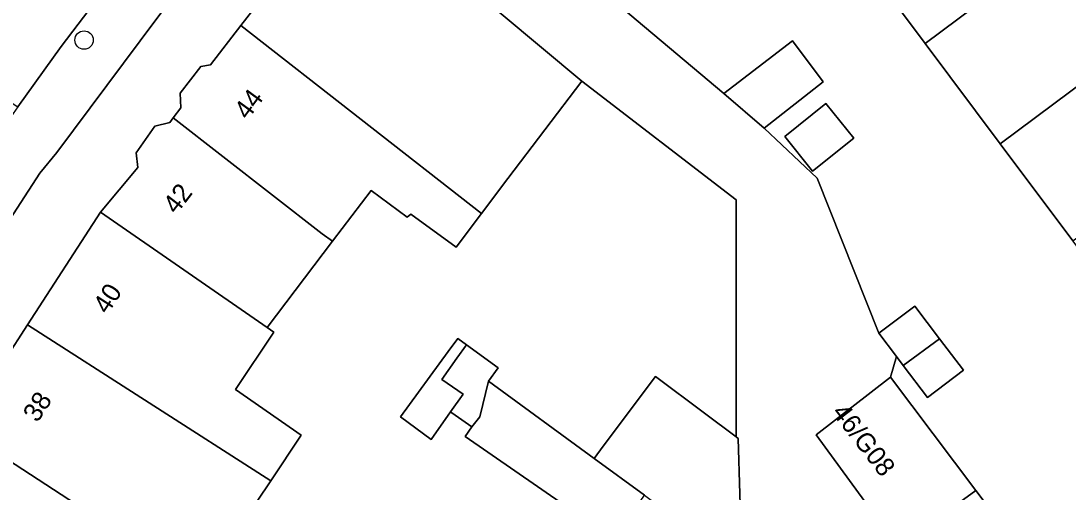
# Model space of a CAD drawing. Extents: x 160349 to 161355, y 381727 to 382854.
# Drawn here: x 161202.8 to 161258.3, y 382454.3 to 382479.3 of the extents above; entities that cross this region are included whole.
import ezdxf

# ---------------------------------------------------------------- set-up
doc = ezdxf.new("R2010")
doc.units = 0
for name, color, linetype in [('IMGEO_Boom', 7, 'Continuous'), ('IMGEO_Erf', 7, 'Continuous'), ('IMGEO_Pand', 7, 'Continuous'), ('IMGEO_Pand_nummerreeks', 7, 'Continuous'), ('IMGEO_Rijbaan_lokaal_open', 7, 'Continuous'), ('IMGEO_Voetpad_open', 7, 'Continuous')]:
    doc.layers.add(name, color=color, linetype=linetype)

msp = doc.modelspace()

# ---------------------------------------------------------------- linework, layer by layer
at = {"layer": 'IMGEO_Boom'}
msp.add_circle((161206.185, 382478.247), 0.489, dxfattribs=at)
at = {"layer": 'IMGEO_Erf'}
for points in [[(161266.555, 382456.939), (161262.614, 382462.206), (161258.576, 382467.602), (161254.729, 382472.744), (161250.75, 382478.062), (161246.694, 382483.483), (161242.549, 382489.024), (161238.481, 382494.461), (161236.931, 382496.532), (161234.335, 382500), (161233.935, 382500.535), (161240.021, 382505.089), (161239.315, 382506.033), (161240.765, 382507.119)], [(161199.627, 382457.63), (161203.191, 382463.142), (161207.051, 382469.11), (161209.033, 382471.486), (161208.95, 382472.266), (161209.936, 382473.678), (161210.725, 382473.88), (161210.905, 382474.12), (161211.302, 382474.652), (161211.28, 382475.432), (161212.365, 382476.835), (161212.875, 382476.926), (161214.497, 382479.027), (161216.27, 382481.324), (161216.278, 382481.924), (161217.434, 382483.337), (161217.973, 382483.439), (161220.174, 382486.375), (161217.079, 382488.697), (161210.047, 382479.381), (161204.735, 382472.289), (161203.847, 382471.179), (161200.028, 382465.315)], [(161232.999, 382481.386), (161240.075, 382475.414), (161243.711, 382478.212), (161245.339, 382476.022), (161242.21, 382473.568), (161245.018, 382470.925), (161248.293, 382462.693), (161250.2, 382464.139), (161251.513, 382462.406), (161252.78, 382460.735), (161250.874, 382459.29), (161249.586, 382460.988), (161249.23, 382461.457), (161248.917, 382460.37), (161253.437, 382454.344), (161255.571, 382451.499)], [(161234.272, 382451.751), (161226.374, 382457.222), (161226.72, 382457.738), (161225.677, 382458.471), (161225.601, 382458.524), (161224.577, 382457.066), (161222.946, 382458.261), (161225.477, 382461.718), (161225.989, 382462.417), (161226.44, 382462.087), (161228.118, 382460.858), (161227.62, 382460.149), (161233.206, 382456.059), (161233.689, 382456.705), (161236.452, 382460.397), (161239.052, 382458.452), (161240.735, 382457.193), (161240.735, 382469.771), (161232.56, 382476.058), (161228.637, 382470.903), (161227.24, 382469.042), (161225.899, 382467.256), (161223.504, 382469.008), (161223.305, 382468.848), (161221.391, 382470.273), (161219.348, 382467.572), (161215.89, 382463), (161216.246, 382462.754), (161214.206, 382459.714), (161217.692, 382457.285), (161216.072, 382454.863), (161214.637, 382452.717)]]:
    msp.add_lwpolyline(points, dxfattribs=at)
msp.add_lwpolyline([(161244.782, 382471.291), (161243.307, 382473.124), (161245.485, 382474.878), (161246.961, 382473.045)], close=True, dxfattribs=at)
at = {"layer": 'IMGEO_Pand'}
for points in [[(161246.694, 382483.483), (161250.75, 382478.062), (161261.065, 382485.775), (161259.029, 382488.495), (161258.89, 382489.658), (161258.051, 382490.78), (161257.193, 382490.903), (161256.986, 382491.18)], [(161214.497, 382479.027), (161227.24, 382469.042), (161228.637, 382470.903), (161232.56, 382476.058), (161228.291, 382479.633), (161224.027, 382483.188), (161220.174, 382486.375), (161217.973, 382483.439), (161217.434, 382483.337), (161216.278, 382481.924), (161216.27, 382481.324)], [(161254.729, 382472.744), (161265.058, 382480.469), (161264.601, 382481.078), (161264.459, 382482.267), (161263.619, 382483.39), (161262.757, 382483.514), (161261.065, 382485.775), (161250.75, 382478.062)], [(161268.903, 382475.328), (161267.047, 382477.808), (161266.915, 382478.913), (161266.175, 382479.902), (161265.155, 382480.339), (161265.058, 382480.469), (161254.729, 382472.744), (161258.576, 382467.602)], [(161219.348, 382467.572), (161221.391, 382470.273), (161223.305, 382468.848), (161223.504, 382469.008), (161225.899, 382467.256), (161227.24, 382469.042), (161214.497, 382479.027), (161212.875, 382476.926), (161212.365, 382476.835), (161211.28, 382475.432), (161211.302, 382474.652), (161210.905, 382474.12), (161218.797, 382467.976)], [(161240.075, 382475.414), (161242.21, 382473.568), (161245.339, 382476.022), (161243.711, 382478.212)], [(161244.782, 382471.291), (161246.961, 382473.045), (161245.485, 382474.878), (161243.307, 382473.124)], [(161219.348, 382467.572), (161218.797, 382467.976), (161210.905, 382474.12), (161210.725, 382473.88), (161209.936, 382473.678), (161208.95, 382472.266), (161209.033, 382471.486), (161207.051, 382469.11), (161215.89, 382463)], [(161216.246, 382462.754), (161215.89, 382463), (161207.051, 382469.11), (161203.191, 382463.142), (161216.072, 382454.863), (161217.692, 382457.285), (161214.206, 382459.714)], [(161250.2, 382464.139), (161248.293, 382462.693), (161249.23, 382461.457), (161249.586, 382460.988), (161251.513, 382462.406)], [(161203.191, 382463.142), (161199.627, 382457.63), (161208.266, 382451.977), (161208.659, 382451.72), (161211.492, 382449.866), (161211.91, 382450.542), (161213.648, 382453.365), (161214.637, 382452.717), (161216.072, 382454.863)], [(161226.261, 382459.464), (161225.147, 382460.247), (161225.942, 382461.378), (161226.44, 382462.087), (161225.989, 382462.417), (161225.477, 382461.718), (161222.946, 382458.261), (161224.577, 382457.066), (161225.601, 382458.524)], [(161249.586, 382460.988), (161250.874, 382459.29), (161252.78, 382460.735), (161251.513, 382462.406)], [(161227.62, 382460.149), (161228.118, 382460.858), (161226.44, 382462.087), (161225.942, 382461.378), (161225.147, 382460.247), (161226.261, 382459.464), (161225.601, 382458.524), (161225.677, 382458.471), (161226.72, 382457.738), (161227.146, 382458.268)], [(161233.206, 382456.059), (161227.62, 382460.149), (161227.146, 382458.268), (161226.72, 382457.738), (161226.374, 382457.222), (161234.272, 382451.751), (161235.879, 382454.102)], [(161239.052, 382458.452), (161236.452, 382460.397), (161233.689, 382456.705), (161233.206, 382456.059), (161235.879, 382454.102), (161236.52, 382453.633), (161240.602, 382450.645), (161240.735, 382450.839), (161241.01, 382451.241), (161240.843, 382457.112), (161240.735, 382457.193)], [(161249.316, 382451.341), (161253.437, 382454.344), (161248.917, 382460.37), (161244.968, 382457.307)], [(161199.627, 382457.63), (161197.607, 382454.506), (161197.036, 382454.795), (161195.029, 382451.387), (161204.591, 382445.954), (161204.733, 382445.873), (161208.346, 382443.82), (161210.452, 382447.24), (161213.037, 382445.649), (161214.444, 382447.934), (161211.492, 382449.866), (161208.659, 382451.72), (161208.266, 382451.977)], [(161255.571, 382451.499), (161253.437, 382454.344), (161249.316, 382451.341), (161247.919, 382450.316), (161250.067, 382447.418)]]:
    msp.add_lwpolyline(points, close=True, dxfattribs=at)
at = {"layer": 'IMGEO_Rijbaan_lokaal_open'}
for points in [[(161201.435, 382483.35), (161197.622, 382478.012), (161202.682, 382474.697), (161204.967, 382477.913), (161208.568, 382482.662), (161210.886, 382485.727), (161212.765, 382488.107), (161214.56, 382490.381), (161217.672, 382494.253), (161221.163, 382498.424), (161222.596, 382500), (161224.624, 382502.23)], [(161256.878, 382438.234), (161254.638, 382441.254), (161252.398, 382444.275), (161250.067, 382447.418), (161247.919, 382450.316), (161249.316, 382451.341), (161244.968, 382457.307), (161248.917, 382460.37), (161249.23, 382461.457), (161248.293, 382462.693), (161245.018, 382470.925), (161242.21, 382473.568), (161240.075, 382475.414), (161232.999, 382481.386), (161231.616, 382482.561), (161226.985, 382486.496), (161223.175, 382489.734), (161219.963, 382492.263)], [(161217.079, 382488.697), (161220.174, 382486.375), (161224.027, 382483.188), (161228.291, 382479.633), (161232.56, 382476.058), (161240.735, 382469.771), (161240.735, 382457.193), (161240.843, 382457.112), (161241.01, 382451.241)]]:
    msp.add_lwpolyline(points, dxfattribs=at)
at = {"layer": 'IMGEO_Voetpad_open'}
for points in [[(161239.474, 382517.508), (161233.279, 382511.363), (161228.612, 382506.614), (161228.041, 382505.997), (161224.624, 382502.23), (161222.596, 382500), (161221.163, 382498.424), (161217.672, 382494.253), (161218.055, 382493.94), (161213.119, 382487.818), (161212.765, 382488.107), (161210.886, 382485.727), (161208.568, 382482.662), (161204.967, 382477.913), (161202.682, 382474.697), (161201.053, 382472.405), (161200.86, 382472.133), (161194.989, 382463.234)], [(161143.211, 382360.094), (161144.038, 382359.672), (161144.994, 382362.495), (161157.062, 382386.302), (161158.746, 382389.625), (161158.773, 382389.678), (161173.417, 382418.063), (161176.353, 382423.736), (161179.413, 382429.66), (161182.517, 382435.623), (161185.705, 382441.548), (161189.65, 382448.632), (161192.202, 382452.95), (161196.159, 382459.448), (161200.028, 382465.315), (161203.847, 382471.179), (161204.735, 382472.289), (161210.047, 382479.381), (161217.079, 382488.697)]]:
    msp.add_lwpolyline(points, dxfattribs=at)

# ---------------------------------------------------------------- texts
at = {"layer": 'IMGEO_Pand_nummerreeks'}
for s, rotation, p in [('44', 53.7918, (161214.86, 382473.969)), ('42', 52.4314, (161211.071, 382468.958)), ('40', 57.1124, (161207.428, 382463.655)), ('38', 57.1124, (161203.717, 382457.915)), ('46/G08', 307.5898, (161245.767, 382458.482))]:
    msp.add_text(s, height=1, rotation=rotation, dxfattribs=at).set_placement(p)

doc.saveas('drawing.dxf')
